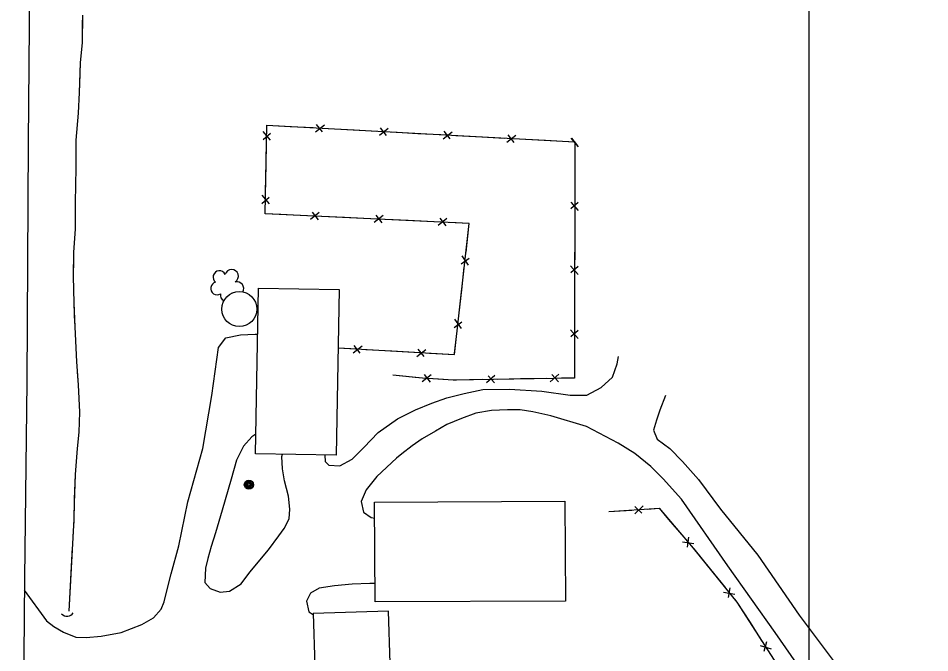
# Model space of a CAD drawing. Extents: x 353423 to 364002, y 127000 to 201942.
# Drawn here: x 362653.5 to 363052.8, y 132616.7 to 132894.5 of the extents above; entities that cross this region are included whole.
import ezdxf

# ---------------------------------------------------------------- set-up
doc = ezdxf.new("R2010")
doc.units = 0
for name, color, linetype in [('E_DTM_SlopeBottom', 7, 'Continuous'), ('E_DTM_SlopeTop', 7, 'Continuous'), ('E_FEN_Generic', 7, 'Continuous'), ('E_LAND_BrushLine', 7, 'Continuous'), ('E_LAND_TreeLine', 7, 'Continuous'), ('E_MISCPROP', 7, 'Continuous'), ('E_STRUCT_WingWall', 7, 'Continuous'), ('E_WTR_FlowLine', 7, 'Continuous')]:
    doc.layers.add(name, color=color, linetype=linetype)

msp = doc.modelspace()

# ---------------------------------------------------------------- linework, layer by layer
at = {"layer": 'E_DTM_SlopeBottom'}
for p, q in [((362783.71, 132844.83), (362787.61, 132847.88)), ((362784.05, 132848.07), (362786.68, 132844.74)), ((362760.71, 132841.45), (362763.95, 132844.2)), ((362763.96, 132841.22), (362760.77, 132845.01)), ((362811.66, 132843.31), (362815.57, 132846.35)), ((362812.01, 132846.55), (362814.64, 132843.21)), ((362839.61, 132841.79), (362843.52, 132844.83)), ((362839.96, 132845.03), (362842.59, 132841.69)), ((362867.57, 132840.26), (362871.47, 132843.31)), ((362867.91, 132843.5), (362870.55, 132840.17)), ((362895.52, 132842.05), (362898.77, 132838.31)), ((362895.87, 132841.98), (362898.5, 132838.65)), ((362760.21, 132813.46), (362763.45, 132816.21)), ((362763.47, 132813.23), (362760.28, 132817.02)), ((362895.5, 132814.05), (362898.75, 132810.32)), ((362898.75, 132813.88), (362895.57, 132811.07)), ((362785.32, 132809.52), (362781.44, 132806.45)), ((362785, 132806.28), (362782.34, 132809.59)), ((362813.28, 132808.2), (362809.4, 132805.12)), ((362812.96, 132804.95), (362810.3, 132808.27)), ((362841.25, 132806.87), (362837.36, 132803.8)), ((362840.92, 132803.63), (362838.27, 132806.95)), ((362847.53, 132787.02), (362851.02, 132789.45)), ((362850.75, 132786.48), (362847.93, 132790.56)), ((362895.48, 132786.06), (362898.73, 132782.32)), ((362898.74, 132785.89), (362895.55, 132783.08)), ((362844.38, 132759.2), (362847.86, 132761.63)), ((362847.6, 132758.66), (362844.78, 132762.74)), ((362895.47, 132758.06), (362898.72, 132754.33)), ((362898.72, 132757.89), (362895.53, 132755.08)), ((362800.54, 132751.3), (362803.17, 132747.96)), ((362800.19, 132748.06), (362804.1, 132751.1)), ((362828.14, 132746.46), (362832.05, 132749.5)), ((362828.49, 132749.71), (362831.12, 132746.36)), ((362834.41, 132738.42), (362830.48, 132735.4)), ((362834.04, 132735.18), (362831.43, 132738.53)), ((362862.25, 132738.15), (362858.57, 132734.83)), ((362862.13, 132734.89), (362859.27, 132738.03)), ((362890.24, 132738.63), (362886.56, 132735.31)), ((362890.12, 132735.37), (362887.26, 132738.51)), ((362923.59, 132680.82), (362926.66, 132677.77)), ((362923.64, 132677.49), (362927.21, 132681.06)), ((362944.43, 132665.27), (362949.43, 132664.53)), ((362947.07, 132667.29), (362946.46, 132663)), ((362965.17, 132645.17), (362964.45, 132640.89)), ((362962.48, 132643.21), (362967.46, 132642.34)), ((362978.44, 132619.82), (362983.3, 132618.42)), ((362981.33, 132621.47), (362980.15, 132617.3))]:
    msp.add_line(p, q, dxfattribs=at)
for points in [[(362793.58, 132750.19), (362844.55, 132747.28), (362851.05, 132804.66), (362761.64, 132808.89), (362762.33, 132847.74), (362897.26, 132840.4), (362897.2, 132737), (362843.97, 132736.08), (362830.6, 132736.9), (362817.55, 132738.21)], [(362762.31, 132846.7), (362762.33, 132847.74), (362772.65, 132847.18)], [(362772.65, 132847.18), (362782.64, 132846.64)], [(362789.24, 132846.28), (362800.6, 132845.66)], [(362800.6, 132845.66), (362810.59, 132845.11)], [(362817.19, 132844.76), (362828.55, 132844.14)], [(362828.55, 132844.14), (362838.54, 132843.59)], [(362845.15, 132843.23), (362856.51, 132842.61)], [(362762.02, 132830.08), (362762.19, 132840.08)], [(362856.51, 132842.61), (362866.5, 132842.07)], [(362873.1, 132841.71), (362884.46, 132841.09)], [(362884.46, 132841.09), (362894.45, 132840.55)], [(362897.26, 132836.6), (362897.25, 132825.22)], [(362761.81, 132818.71), (362762.02, 132830.08)], [(362897.25, 132825.22), (362897.25, 132815.22)], [(362768.43, 132808.57), (362761.64, 132808.89), (362761.7, 132812.1)], [(362779.8, 132808.03), (362768.43, 132808.57)], [(362796.4, 132807.25), (362786.4, 132807.72)], [(362807.76, 132806.71), (362796.4, 132807.25)], [(362897.24, 132808.6), (362897.24, 132797.23)], [(362824.36, 132805.92), (362814.37, 132806.4)], [(362835.72, 132805.39), (362824.36, 132805.92)], [(362850.91, 132803.39), (362851.05, 132804.66), (362842.33, 132805.07)], [(362849.63, 132792.09), (362850.91, 132803.39)], [(362897.24, 132797.23), (362897.23, 132787.22)], [(362847.76, 132775.58), (362848.88, 132785.52)], [(362897.23, 132780.61), (362897.22, 132769.23)], [(362846.47, 132764.27), (362847.76, 132775.58)], [(362897.22, 132769.23), (362897.22, 132759.23)], [(362844.6, 132747.76), (362845.73, 132757.7)], [(362897.21, 132752.61), (362897.2, 132741.24)], [(362793.58, 132750.19), (362799.12, 132749.87)], [(362805.73, 132749.49), (362817.08, 132748.85)], [(362817.08, 132748.85), (362827.07, 132748.28)], [(362833.67, 132747.9), (362844.55, 132747.28), (362844.6, 132747.76)], [(362897.2, 132741.24), (362897.2, 132737), (362891.43, 132736.9)], [(362828.87, 132737.08), (362817.55, 132738.21)], [(362845.46, 132736.11), (362843.97, 132736.08), (362835.47, 132736.6)], [(362856.83, 132736.3), (362845.46, 132736.11)], [(362873.45, 132736.59), (362863.44, 132736.42)], [(362884.82, 132736.79), (362873.45, 132736.59)], [(362912.15, 132678.51), (362934.19, 132679.99), (362949.1, 132662.55), (362968.28, 132638.88), (362986.01, 132611.37), (362989.47, 132604.18), (362965.2, 132587.8), (362940.61, 132572.77), (362931.93, 132568.64), (362925.88, 132565.96), (362917.15, 132562.82)], [(362929.06, 132679.65), (362934.19, 132679.99), (362938.39, 132675.08)], [(362912.15, 132678.51), (362922.33, 132679.19)], [(362938.39, 132675.08), (362945.02, 132667.33)], [(362949.39, 132662.2), (362956.69, 132653.18)], [(362956.69, 132653.18), (362963.11, 132645.26)], [(362967.36, 132640.02), (362968.28, 132638.88), (362973.77, 132630.36)], [(362973.77, 132630.36), (362979.3, 132621.79)]]:
    msp.add_lwpolyline(points, dxfattribs=at)
msp.add_arc((362674.86, 132635.9), 3.2, 221.4319, 327.6715, dxfattribs=at)
at = {"layer": 'E_DTM_SlopeTop'}
msp.add_lwpolyline([(362659.51, 133020.9), (362658.59, 132925.43), (362657.76, 132840.15), (362657.19, 132735.36), (362656.15, 132649.36), (362655.36, 132547.1), (362654.31, 132436.98), (362653.45, 132330.41), (362654.72, 132306.11), (362657.72, 132293.11), (362660.28, 132286.77), (362666, 132274.03), (362673.4, 132264.59), (362681.48, 132257.67)], dxfattribs=at)
at = {"layer": 'E_FEN_Generic'}
for centre, radius, start, end in [((362741.59, 132781.17), 2.78, 25.9259, 233.6989), ((362746.94, 132781.57), 2.97, 302.955, 164.1889), ((362740.55, 132776.21), 2.78, 102.6029, 303.614), ((362749.27, 132776.2), 2.97, 329.3724, 103.5791), ((362744.62, 132773.23), 2.61, 165.311, 247.131), ((362744.62, 132773.23), 2.61, 19.516, 23.2437), ((362749.27, 132776.2), 2.97, 220.6058, 224.012)]:
    msp.add_arc(centre, radius, start, end, dxfattribs=at)
at = {"layer": 'E_LAND_BrushLine'}
for centre, radius in [((362754.52, 132690.31), 2.02), ((362754.51, 132690.31), 1.52), ((362754.55, 132690.31), 1.01), ((362754.54, 132690.32), 0.502)]:
    msp.add_circle(centre, radius, dxfattribs=at)
at = {"layer": 'E_LAND_TreeLine'}
for p, q in [((363000, 132500), (363000, 135000)), ((363000, 131000), (363000, 133500))]:
    msp.add_line(p, q, dxfattribs=at)
at = {"layer": 'E_MISCPROP'}
for points in [[(362656.11, 132644.11), (362665.78, 132630.74), (362669.09, 132628.17), (362673.26, 132625.71), (362678.73, 132623.54), (362683.25, 132623.36), (362689.78, 132623.92), (362698.52, 132625.61), (362707.65, 132629.05), (362712.7, 132632.02), (362716.03, 132635.78), (362717.34, 132639.01), (362718.61, 132643.77), (362720.43, 132651.3), (362723.84, 132663.57), (362727.71, 132682.85), (362734.39, 132706.14), (362738.27, 132729.36), (362741.16, 132750.36), (362744.42, 132754.61), (362750.79, 132755.89), (362757.23, 132756.19), (362758.33, 132756.16)], [(362787.79, 132703.29), (362787.96, 132700.45), (362789.46, 132698.9), (362794.42, 132698.58), (362799.69, 132701.55), (362804.8, 132706.55), (362811.12, 132713.14), (362819.61, 132719.09), (362827.47, 132723.09), (362834.59, 132725.98), (362841.17, 132728.31), (362848.82, 132730.19), (362857.02, 132731.94), (362868.67, 132732.15), (362882.78, 132731.27), (362895.27, 132729.51), (362902.53, 132729.48), (362908.84, 132732.82), (362913.74, 132737.43), (362915.82, 132743.18), (362916.49, 132746.42)], [(362937.05, 132729.3), (362934.52, 132722.95), (362933.03, 132718.52), (362931.73, 132714.12), (362933.39, 132710.18), (362938.92, 132706.17), (362944.43, 132700.5), (362951.56, 132692.53), (362961.09, 132679.6), (362977.48, 132659.46), (362995.57, 132633.24), (363015.79, 132606.32), (363028.98, 132585.65), (363040.96, 132568.9), (363052.81, 132554.32)], [(363002.81, 132600.15), (362985.04, 132625.53), (362964.4, 132654.82), (362944.07, 132683.93), (362936.07, 132692.81), (362930.57, 132698.29), (362923.57, 132704.01), (362916.35, 132708.48), (362902.45, 132715.82), (362886.81, 132720.48), (362878.95, 132722.21), (362873.33, 132723.1), (362867.78, 132723.09), (362860.85, 132722.79), (362854, 132721.56), (362847.66, 132719.33), (362841.3, 132716.69), (362836.24, 132713.71), (362830.49, 132710.45), (362825.98, 132707.36), (362821.5, 132703.84), (362819.18, 132701.92), (362810.51, 132693.89), (362805.85, 132688.09), (362803.64, 132682.99), (362804.65, 132678.26), (362808.04, 132675.88), (362809.63, 132675.66)], [(362757.52, 132712.38), (362755.78, 132711.3), (362752.2, 132707.12), (362749.13, 132701.09), (362746.74, 132692.65), (362742.8, 132679.21), (362739.94, 132669.15), (362737.96, 132663.22), (362736.47, 132658.02), (362735.45, 132653.73), (362735.22, 132647.53), (362737.48, 132644.86), (362741.88, 132643.3), (362746.03, 132643.7), (362751.05, 132646.87), (362754.97, 132651.96), (362763.04, 132661.77), (362767.57, 132667.92), (362769.97, 132671.11), (362772.18, 132675.29), (362772.41, 132679.53), (362771.89, 132685.23), (362770.16, 132691.92), (362769.19, 132697.26), (362768.97, 132702.59), (362769.17, 132703.63)], [(362809.77, 132647.09), (362807.56, 132647.06), (362799.77, 132646.81), (362791.94, 132646.06), (362785.33, 132644.93), (362781.45, 132642.81), (362779.79, 132639.31), (362780.84, 132634.67), (362782.63, 132633.5)]]:
    msp.add_lwpolyline(points, dxfattribs=at)
at = {"layer": 'E_STRUCT_WingWall'}
for points in [[(362681.54, 132895.85), (362681.43, 132883.95), (362680.57, 132875.08), (362680.1, 132862.08), (362679.74, 132852.94), (362678.63, 132841.14), (362678.67, 132829.1), (362678.41, 132813.82), (362678.43, 132802.25), (362677.68, 132792.06), (362677.55, 132781.56), (362677.75, 132769.76), (362678.23, 132759.38), (362679, 132744.1), (362679.69, 132734.07), (362680.28, 132722.05), (362679.97, 132713.29), (362679.23, 132706.1), (362678.34, 132694.73), (362677.94, 132682.19), (362677.8, 132675.23), (362675.63, 132634.99)], [(362681.52, 132893.66), (362681.43, 132883.95), (362680.57, 132875.08), (362680.24, 132865.78)], [(362680.24, 132865.78), (362680.1, 132862.08), (362679.74, 132852.94), (362678.63, 132841.14), (362678.64, 132837.91)], [(362678.66, 132834.05), (362678.66, 132832.13)], [(362678.66, 132828.27), (362678.63, 132826.35)], [(362678.56, 132822.49), (362678.52, 132820.57)], [(362678.46, 132816.71), (362678.41, 132813.82), (362678.43, 132802.25), (362677.68, 132792.06), (362677.64, 132788.82)], [(362677.64, 132788.82), (362677.55, 132781.56), (362677.75, 132769.76), (362678.16, 132760.91)], [(362678.35, 132757.06), (362678.44, 132755.14)], [(362678.64, 132751.29), (362678.73, 132749.37)], [(362678.92, 132745.52), (362679, 132744.1), (362679.03, 132743.6)], [(362679.3, 132739.76), (362679.69, 132734.07), (362680.28, 132722.05), (362679.97, 132713.29), (362679.83, 132711.87)], [(362679.83, 132711.87), (362679.23, 132706.1), (362678.34, 132694.73), (362677.99, 132684.01)], [(362677.9, 132680.16), (362677.86, 132678.23)], [(362677.76, 132674.38), (362677.65, 132672.46)], [(362677.44, 132668.62), (362677.34, 132666.7)], [(362677.13, 132662.85), (362675.63, 132634.99)]]:
    msp.add_lwpolyline(points, dxfattribs=at)
at = {"layer": 'E_WTR_FlowLine'}
for points in [[(362794.05, 132775.72), (362792.71, 132703.2), (362757.36, 132703.85), (362758.7, 132776.38)], [(362809.6, 132682.62), (362892.98, 132683.03), (362893.19, 132639.35), (362809.81, 132638.94)], [(362783.33, 132611.08), (362816.39, 132612.12), (362815.68, 132634.96), (362782.62, 132633.92)]]:
    msp.add_lwpolyline(points, close=True, dxfattribs=at)
msp.add_circle((362750.33, 132767.17), 7.67, dxfattribs=at)

doc.saveas('drawing.dxf')
